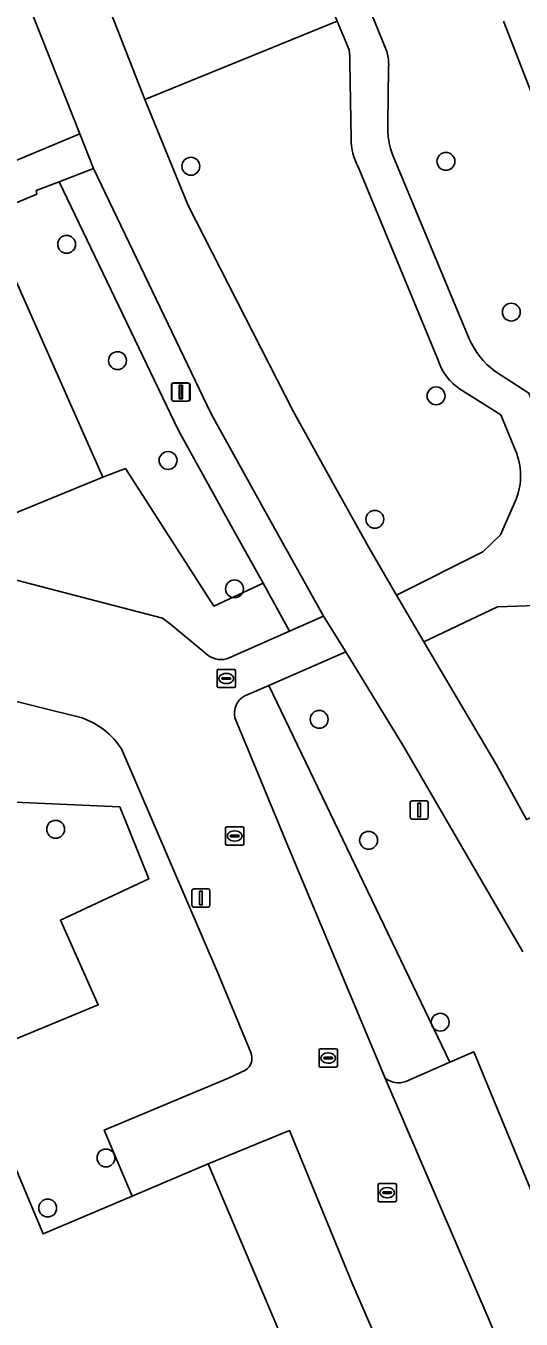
# Model space of a CAD drawing. Extents: x 157767 to 159172, y 387839 to 389425.
# Drawn here: x 159028.7 to 159055.8, y 388179 to 388249.8 of the extents above; entities that cross this region are included whole.
import ezdxf

# ---------------------------------------------------------------- set-up
doc = ezdxf.new("R2010")
doc.units = 0
for name, color, linetype in [('IMGEO_Berm_groen', 7, 'Continuous'), ('IMGEO_Boom', 7, 'Continuous'), ('IMGEO_Erf', 7, 'Continuous'), ('IMGEO_Fietspad_gesloten', 7, 'Continuous'), ('IMGEO_Groenvoorziening', 7, 'Continuous'), ('IMGEO_Kolk', 7, 'Continuous'), ('IMGEO_Lichtmast', 7, 'Continuous'), ('IMGEO_Meer_plas_ven_vijver', 7, 'Continuous'), ('IMGEO_Parkeervlak_open', 7, 'Continuous'), ('IMGEO_Rioolput', 7, 'Continuous'), ('IMGEO_Voetpad_gesloten', 7, 'Continuous'), ('IMGEO_Voetpad_open', 7, 'Continuous')]:
    doc.layers.add(name, color=color, linetype=linetype)

msp = doc.modelspace()

# ---------------------------------------------------------------- linework, layer by layer
at = {"layer": 'IMGEO_Berm_groen'}
for points in [[(159034.503, 388251.802), (159033.075, 388251.183), (159033.542, 388250), (159035.233, 388245.714), (159045.752, 388250), (159042.716, 388257.312), (159041.575, 388257.452), (159040.485, 388260.214), (159041.123, 388261.149), (159025.219, 388299.457)], [(159046.399, 388248.442), (159045.752, 388250), (159035.233, 388245.714), (159037.601, 388239.919), (159043.347, 388228.659), (159045.334, 388225.07), (159047.481, 388221.193), (159048.993, 388218.594), (159053.711, 388220.96), (159054.678, 388221.893), (159055.544, 388223.844)], [(159046.509, 388243.568), (159046.444, 388247.722)], [(159051.312, 388231.352), (159046.894, 388242.032)], [(159055.505, 388226.506), (159054.696, 388228.455), (159052.447, 388229.884)], [(159042.007, 388213.651), (159040.688, 388213.07)], [(159049.499, 388191.972), (159051.915, 388193.021), (159042.007, 388213.651)], [(159040.149, 388211.87), (159040.655, 388210.653), (159043.148, 388204.655), (159048.37, 388192.157)]]:
    msp.add_lwpolyline(points, dxfattribs=at)
for centre, radius, start, end in [((159042.249, 388247.821), 4.196, 358.64496, 8.50771), ((159049.563, 388243.517), 3.054, 179.04718, 209.09551), ((159054.006, 388232.262), 2.844, 198.66916, 236.75042), ((159052.185, 388225.126), 3.595, 339.10631, 22.57241), ((159041.213, 388212.113), 1.091, 118.73995, 192.88399), ((159049.088, 388193.003), 1.11, 229.66082, 291.7274)]:
    msp.add_arc(centre, radius, start, end, dxfattribs=at)
at = {"layer": 'IMGEO_Boom'}
for centre in [(159037.744, 388242.067), (159051.696, 388242.334), (159030.946, 388237.792), (159055.273, 388234.084), (159033.732, 388231.426), (159051.158, 388229.497), (159036.497, 388225.962), (159047.806, 388222.74), (159040.131, 388218.932), (159044.765, 388211.788), (159030.346, 388205.772), (159047.466, 388205.17), (159051.383, 388195.21), (159033.1, 388187.782), (159029.912, 388185.038)]:
    msp.add_circle(centre, 0.489, dxfattribs=at)
at = {"layer": 'IMGEO_Erf'}
msp.add_lwpolyline([(159046.036, 388170.11), (159038.69, 388187.454), (159034.534, 388185.698), (159029.655, 388183.636), (159025.615, 388193.242), (159017.996, 388211.358), (159000, 388203.826), (158948.011, 388182.082)], dxfattribs=at)
at = {"layer": 'IMGEO_Fietspad_gesloten'}
for points in [[(159029.221, 388250), (159031.674, 388243.846), (159032.41, 388241.936), (159038.846, 388228.512), (159041.795, 388223.197), (159045, 388217.434), (159046.213, 388215.492), (159049.396, 388210.284), (159055.902, 388199.064)], [(159056.097, 388206.3), (159054.472, 388209.304), (159050.483, 388216.034), (159048.993, 388218.594), (159047.481, 388221.193), (159045.334, 388225.07), (159043.347, 388228.659), (159037.601, 388239.919), (159035.233, 388245.714), (159033.542, 388250)]]:
    msp.add_lwpolyline(points, dxfattribs=at)
at = {"layer": 'IMGEO_Groenvoorziening'}
for points in [[(159023.93, 388263.272), (159020.14, 388261.678), (159020.278, 388261.349), (159025.029, 388250), (159028.215, 388242.391), (159031.674, 388243.846), (159029.221, 388250)], [(159032.41, 388241.936), (159030.536, 388241.218), (159037.068, 388227.594), (159040.046, 388222.227), (159041.705, 388219.238), (159043.145, 388216.621), (159045, 388217.434), (159041.795, 388223.197), (159038.846, 388228.512)], [(159034.167, 388225.524), (159038.997, 388217.986), (159041.705, 388219.238), (159040.046, 388222.227), (159037.068, 388227.594), (159030.536, 388241.218), (159029.274, 388240.735), (159029.311, 388240.534), (159026.564, 388239.386), (159032.921, 388225.05)], [(159032.921, 388225.05), (159026.564, 388239.386), (159019.473, 388236.423), (159025.489, 388222.007)], [(159057.683, 388218.067), (159054.514, 388217.947), (159050.483, 388216.034), (159054.472, 388209.304), (159056.097, 388206.3), (159056.795, 388206.603), (159062.369, 388208.959), (159061.554, 388210.886)], [(159024.429, 388213.692), (159023.421, 388213.628), (159017.996, 388211.358), (159025.615, 388193.242), (159032.677, 388196.161), (159030.604, 388200.79), (159035.44, 388203.069), (159033.851, 388207.007), (159027.703, 388207.283)]]:
    msp.add_lwpolyline(points, close=True, dxfattribs=at)
for points in [[(159047.786, 388250), (159048.472, 388248.348), (159048.507, 388248.184)], [(159128.531, 388239.456), (159115.02, 388235.977), (159092.404, 388230.458), (159072.081, 388227.355), (159067.77, 388229.079), (159067.296, 388229.735), (159066.761, 388229.883), (159066.019, 388230.161), (159065.306, 388230.505), (159064.625, 388230.91), (159063.984, 388231.375), (159063.387, 388231.895), (159062.839, 388232.467), (159062.458, 388232.909), (159061.525, 388234.137), (159060.705, 388235.445), (159060.005, 388236.82), (159059.431, 388238.252), (159054.839, 388250.007)], [(159048.555, 388247.457), (159048.522, 388244.364)], [(159048.819, 388242.612), (159052.969, 388232.616)], [(159054.366, 388230.847), (159056.233, 388229.652), (159058.506, 388224.178), (159059.752, 388221.176)], [(159034.167, 388225.524), (159032.921, 388225.05), (159025.489, 388222.007), (159026.363, 388219.883), (159036.189, 388217.325), (159036.625, 388217), (159038.67, 388215.306)], [(159039.841, 388215.151), (159043.145, 388216.621), (159041.705, 388219.238), (159038.997, 388217.986), (159034.167, 388225.524)], [(159055.902, 388199.064), (159049.396, 388210.284), (159046.213, 388215.492), (159042.007, 388213.651), (159051.915, 388193.021), (159053.228, 388193.587), (159059.987, 388177.189), (159056.626, 388175.536)], [(159031.804, 388211.865), (159024.429, 388213.692), (159027.703, 388207.283), (159033.851, 388207.007), (159035.44, 388203.069), (159030.604, 388200.79), (159032.677, 388196.161), (159025.615, 388193.242), (159029.655, 388183.636), (159034.534, 388185.698), (159033.006, 388189.307), (159039.841, 388192.162), (159040.736, 388192.58)], [(159041.028, 388193.556), (159039.264, 388197.83), (159033.945, 388210.17)]]:
    msp.add_lwpolyline(points, dxfattribs=at)
for centre, radius, start, end in [((159046.265, 388247.671), 2.3, 354.6632, 12.89171), ((159052.526, 388244.142), 4.01, 176.82149, 202.4212), ((159057.242, 388234.555), 4.693, 204.40172, 232.1954), ((159039.39, 388216.247), 1.185, 232.55774, 292.36196), ((159030.4, 388207.892), 4.214, 32.72709, 70.53656), ((159040.273, 388193.25), 0.814, 304.63296, 22.05475)]:
    msp.add_arc(centre, radius, start, end, dxfattribs=at)
at = {"layer": 'IMGEO_Kolk'}
for p, q in [((159039.639, 388204.981), (159039.639, 388205.833)), ((159039.714, 388205.907), (159040.566, 388205.907)), ((159039.898, 388205.401), (159039.898, 388205.413)), ((159039.941, 388205.45), (159040.339, 388205.45)), ((159040.127, 388205.687), (159040.152, 388205.687)), ((159040.382, 388205.413), (159040.382, 388205.401)), ((159040.64, 388205.833), (159040.64, 388204.981)), ((159040.566, 388204.907), (159039.714, 388204.907)), ((159040.336, 388205.364), (159039.938, 388205.364)), ((159040.15, 388205.127), (159040.125, 388205.127)), ((159044.756, 388192.823), (159044.756, 388193.675)), ((159044.831, 388193.749), (159045.683, 388193.749)), ((159045.244, 388193.529), (159045.269, 388193.529)), ((159045.757, 388193.675), (159045.757, 388192.823)), ((159045.683, 388192.749), (159044.831, 388192.749)), ((159045.015, 388193.243), (159045.015, 388193.255)), ((159045.453, 388193.206), (159045.055, 388193.206)), ((159045.058, 388193.292), (159045.456, 388193.292)), ((159045.267, 388192.969), (159045.242, 388192.969)), ((159045.499, 388193.255), (159045.499, 388193.243)), ((159047.983, 388185.456), (159047.983, 388186.308)), ((159048.058, 388186.382), (159048.91, 388186.382)), ((159048.984, 388186.308), (159048.984, 388185.456)), ((159048.242, 388185.876), (159048.242, 388185.888)), ((159048.68, 388185.839), (159048.282, 388185.839)), ((159048.285, 388185.925), (159048.683, 388185.925)), ((159048.494, 388185.602), (159048.469, 388185.602)), ((159048.471, 388186.162), (159048.496, 388186.162)), ((159048.726, 388185.888), (159048.726, 388185.876)), ((159048.91, 388185.382), (159048.058, 388185.382))]:
    msp.add_line(p, q, dxfattribs=at)
for points in [[(159039.639, 388204.981), (159039.639, 388205.833)], [(159039.714, 388205.907), (159040.566, 388205.907)], [(159040.64, 388205.833), (159040.64, 388204.981)], [(159040.566, 388204.907), (159039.714, 388204.907)], [(159044.756, 388192.823), (159044.756, 388193.675)], [(159044.831, 388193.749), (159045.683, 388193.749)], [(159045.757, 388193.675), (159045.757, 388192.823)], [(159045.683, 388192.749), (159044.831, 388192.749)], [(159047.983, 388185.456), (159047.983, 388186.308)], [(159048.058, 388186.382), (159048.91, 388186.382)], [(159048.984, 388186.308), (159048.984, 388185.456)], [(159048.91, 388185.382), (159048.058, 388185.382)]]:
    msp.add_lwpolyline(points, dxfattribs=at)
for centre, radius, start, end in [((159039.716, 388205.831), 0.0765, 91.55205, 178.44795), ((159039.716, 388205.831), 0.0765, 91.55205, 178.44795), ((159039.938, 388205.41), 0.0403, 85.87752, 175.75265), ((159039.935, 388205.4), 0.0366, 178.93798, 274.71019), ((159040.339, 388205.407), 0.043, 264.86636, 352.45326), ((159040.343, 388205.412), 0.0386, 1.73085, 96.63898), ((159040.564, 388205.831), 0.0765, 1.55205, 88.44795), ((159040.564, 388205.831), 0.0765, 1.55205, 88.44795), ((159039.716, 388204.983), 0.0765, 181.55205, 268.44795), ((159039.716, 388204.983), 0.0765, 181.55205, 268.44795), ((159040.564, 388204.983), 0.0765, 271.55205, 358.44795), ((159040.564, 388204.983), 0.0765, 271.55205, 358.44795), ((159044.833, 388193.673), 0.0765, 91.55205, 178.44795), ((159044.833, 388193.673), 0.0765, 91.55205, 178.44795), ((159045.681, 388193.673), 0.0765, 1.55205, 88.44795), ((159045.681, 388193.673), 0.0765, 1.55205, 88.44795), ((159044.833, 388192.825), 0.0765, 181.55205, 268.44795), ((159044.833, 388192.825), 0.0765, 181.55205, 268.44795), ((159045.055, 388193.252), 0.0403, 85.87752, 175.75265), ((159045.052, 388193.242), 0.0366, 178.93798, 274.71019), ((159045.456, 388193.249), 0.043, 264.86636, 352.45326), ((159045.46, 388193.254), 0.0386, 1.73085, 96.63898), ((159045.681, 388192.825), 0.0765, 271.55205, 358.44795), ((159045.681, 388192.825), 0.0765, 271.55205, 358.44795), ((159048.06, 388186.306), 0.0765, 91.55205, 178.44795), ((159048.06, 388186.306), 0.0765, 91.55205, 178.44795), ((159048.908, 388186.306), 0.0765, 1.55205, 88.44795), ((159048.908, 388186.306), 0.0765, 1.55205, 88.44795), ((159048.282, 388185.885), 0.0403, 85.87752, 175.75265), ((159048.279, 388185.875), 0.0366, 178.93798, 274.71019), ((159048.683, 388185.882), 0.043, 264.86636, 352.45326), ((159048.687, 388185.887), 0.0386, 1.73085, 96.63898), ((159048.06, 388185.458), 0.0765, 181.55205, 268.44795), ((159048.06, 388185.458), 0.0765, 181.55205, 268.44795), ((159048.908, 388185.458), 0.0765, 271.55205, 358.44795), ((159048.908, 388185.458), 0.0765, 271.55205, 358.44795)]:
    msp.add_arc(centre, radius, start, end, dxfattribs=at)
for centre, major_axis, ratio, start_param, end_param in [((159040.126, 388205.407), (-0.387, 0.002), 0.722429, 4.712389, 7.853982), ((159040.151, 388205.407), (-0.39, 0.002), 0.717154, 1.570796, 4.712389), ((159045.243, 388193.249), (-0.387, 0.002), 0.722429, 4.712389, 7.853982), ((159045.268, 388193.249), (-0.39, 0.002), 0.717154, 1.570796, 4.712389), ((159048.47, 388185.882), (-0.387, 0.002), 0.722429, 4.712389, 7.853982), ((159048.495, 388185.882), (-0.39, 0.002), 0.717154, 1.570796, 4.712389)]:
    msp.add_ellipse(centre, major_axis=major_axis, ratio=ratio, start_param=start_param, end_param=end_param, dxfattribs=at)
at = {"layer": 'IMGEO_Lichtmast'}
for p, q in [((159036.785, 388230.216), (159037.575, 388230.216)), ((159037.575, 388230.216), (159036.785, 388230.216)), ((159036.811, 388230.202), (159037.601, 388230.202)), ((159037.601, 388230.202), (159036.811, 388230.202)), ((159036.685, 388229.316), (159036.685, 388230.116)), ((159036.685, 388230.116), (159036.685, 388229.316)), ((159036.711, 388229.302), (159036.711, 388230.102)), ((159036.711, 388230.102), (159036.711, 388229.302)), ((159037.675, 388230.116), (159037.675, 388229.316)), ((159037.675, 388229.316), (159037.675, 388230.116)), ((159037.701, 388230.102), (159037.701, 388229.302)), ((159037.701, 388229.302), (159037.701, 388230.102)), ((159037.575, 388229.216), (159036.785, 388229.216)), ((159036.785, 388229.216), (159037.575, 388229.216)), ((159037.601, 388229.202), (159036.811, 388229.202)), ((159036.811, 388229.202), (159037.601, 388229.202)), ((159049.739, 388206.431), (159049.739, 388207.231)), ((159049.739, 388207.231), (159049.739, 388206.431)), ((159049.839, 388207.331), (159050.629, 388207.331)), ((159050.629, 388207.331), (159049.839, 388207.331)), ((159050.729, 388207.231), (159050.729, 388206.431)), ((159050.729, 388206.431), (159050.729, 388207.231)), ((159050.629, 388206.331), (159049.839, 388206.331)), ((159049.839, 388206.331), (159050.629, 388206.331)), ((159037.798, 388201.61), (159037.798, 388202.41)), ((159037.798, 388202.41), (159037.798, 388201.61)), ((159037.898, 388202.51), (159038.688, 388202.51)), ((159038.688, 388202.51), (159037.898, 388202.51)), ((159038.788, 388202.41), (159038.788, 388201.61)), ((159038.788, 388201.61), (159038.788, 388202.41)), ((159038.688, 388201.51), (159037.898, 388201.51)), ((159037.898, 388201.51), (159038.688, 388201.51))]:
    msp.add_line(p, q, dxfattribs=at)
for points in [[(159037.105, 388230.091), (159037.255, 388230.091), (159037.255, 388229.341), (159037.105, 388229.341), (159037.105, 388230.091)], [(159037.131, 388230.077), (159037.281, 388230.077), (159037.281, 388229.327), (159037.131, 388229.327), (159037.131, 388230.077)], [(159050.159, 388207.206), (159050.309, 388207.206), (159050.309, 388206.456), (159050.159, 388206.456), (159050.159, 388207.206)], [(159038.218, 388202.385), (159038.368, 388202.385), (159038.368, 388201.635), (159038.218, 388201.635), (159038.218, 388202.385)]]:
    msp.add_lwpolyline(points, dxfattribs=at)
for centre, start, end in [((159036.785, 388230.116), 90, 180), ((159036.785, 388230.116), 90, 180), ((159036.811, 388230.102), 90, 180), ((159036.811, 388230.102), 90, 180), ((159037.575, 388230.116), 0, 90), ((159037.575, 388230.116), 360, 90), ((159037.601, 388230.102), 0, 90), ((159037.601, 388230.102), 360, 90), ((159036.785, 388229.316), 180, 270), ((159036.785, 388229.316), 180, 270), ((159036.811, 388229.302), 180, 270), ((159036.811, 388229.302), 180, 270), ((159037.575, 388229.316), 270, 0), ((159037.575, 388229.316), 270, 0), ((159037.601, 388229.302), 270, 0), ((159037.601, 388229.302), 270, 0), ((159049.839, 388207.231), 90, 180), ((159049.839, 388207.231), 90, 180), ((159050.629, 388207.231), 0, 90), ((159050.629, 388207.231), 360, 90), ((159049.839, 388206.431), 180, 270), ((159049.839, 388206.431), 180, 270), ((159050.629, 388206.431), 270, 0), ((159050.629, 388206.431), 270, 0), ((159037.898, 388202.41), 90, 180), ((159037.898, 388202.41), 90, 180), ((159038.688, 388202.41), 0, 90), ((159038.688, 388202.41), 360, 90), ((159037.898, 388201.61), 180, 270), ((159037.898, 388201.61), 180, 270), ((159038.688, 388201.61), 270, 0), ((159038.688, 388201.61), 270, 0)]:
    msp.add_arc(centre, 0.1, start, end, dxfattribs=at)
at = {"layer": 'IMGEO_Meer_plas_ven_vijver'}
msp.add_lwpolyline([(159054.839, 388250.007), (159059.431, 388238.252), (159060.005, 388236.82), (159060.705, 388235.445), (159061.525, 388234.137), (159062.458, 388232.909), (159062.839, 388232.467), (159063.387, 388231.895), (159063.984, 388231.375), (159064.625, 388230.91), (159065.306, 388230.505), (159066.019, 388230.161), (159066.761, 388229.883), (159067.296, 388229.735), (159067.524, 388229.672), (159068.303, 388229.53), (159068.398, 388229.518), (159069.608, 388229.474), (159070.818, 388229.539), (159072.017, 388229.711), (159072.286, 388229.765), (159127.281, 388242.872)], dxfattribs=at)
at = {"layer": 'IMGEO_Parkeervlak_open'}
for points in [[(159053.228, 388193.587), (159051.915, 388193.021), (159049.499, 388191.972)], [(159056.626, 388175.536), (159059.987, 388177.189), (159053.228, 388193.587)], [(159048.37, 388192.157), (159056.066, 388174.226)]]:
    msp.add_lwpolyline(points, dxfattribs=at)
msp.add_lwpolyline([(159043.141, 388189.281), (159038.69, 388187.454), (159046.036, 388170.11), (159050.475, 388171.882), (159049.05, 388175.214), (159046.552, 388180.972)], close=True, dxfattribs=at)
msp.add_arc((159049.088, 388193.003), 1.11, 229.66082, 291.7274, dxfattribs=at)
at = {"layer": 'IMGEO_Rioolput'}
for p, q in [((159039.179, 388213.602), (159039.179, 388214.454)), ((159039.254, 388214.528), (159040.106, 388214.528)), ((159039.438, 388214.022), (159039.438, 388214.034)), ((159039.876, 388213.985), (159039.478, 388213.985)), ((159039.481, 388214.071), (159039.879, 388214.071)), ((159039.667, 388214.308), (159039.692, 388214.308)), ((159039.922, 388214.034), (159039.922, 388214.022)), ((159040.18, 388214.454), (159040.18, 388213.602)), ((159040.106, 388213.528), (159039.254, 388213.528)), ((159039.69, 388213.748), (159039.665, 388213.748))]:
    msp.add_line(p, q, dxfattribs=at)
for points in [[(159039.179, 388213.602), (159039.179, 388214.454)], [(159039.254, 388214.528), (159040.106, 388214.528)], [(159040.18, 388214.454), (159040.18, 388213.602)], [(159040.106, 388213.528), (159039.254, 388213.528)]]:
    msp.add_lwpolyline(points, dxfattribs=at)
for centre, radius, start, end in [((159039.256, 388214.452), 0.0765, 91.55205, 178.44795), ((159039.256, 388214.452), 0.0765, 91.55205, 178.44795), ((159039.478, 388214.031), 0.0403, 85.87752, 175.75265), ((159039.475, 388214.021), 0.0366, 178.93798, 274.71019), ((159039.879, 388214.028), 0.043, 264.86636, 352.45326), ((159039.883, 388214.033), 0.0386, 1.73085, 96.63898), ((159040.104, 388214.452), 0.0765, 1.55205, 88.44795), ((159040.104, 388214.452), 0.0765, 1.55205, 88.44795), ((159039.256, 388213.604), 0.0765, 181.55205, 268.44795), ((159039.256, 388213.604), 0.0765, 181.55205, 268.44795), ((159040.104, 388213.604), 0.0765, 271.55205, 358.44795), ((159040.104, 388213.604), 0.0765, 271.55205, 358.44795)]:
    msp.add_arc(centre, radius, start, end, dxfattribs=at)
for centre, major_axis, ratio, start_param, end_param in [((159039.666, 388214.028), (-0.387, 0.002), 0.722429, 4.712389, 7.853982), ((159039.691, 388214.028), (-0.39, 0.002), 0.717154, 1.570796, 4.712389)]:
    msp.add_ellipse(centre, major_axis=major_axis, ratio=ratio, start_param=start_param, end_param=end_param, dxfattribs=at)
at = {"layer": 'IMGEO_Voetpad_gesloten'}
for points in [[(159048.507, 388248.184), (159048.472, 388248.348), (159047.786, 388250), (159031.93, 388288.193), (159026.84, 388300.453)], [(159025.219, 388299.457), (159041.123, 388261.149), (159042.716, 388257.312), (159045.752, 388250), (159046.399, 388248.442)], [(159046.444, 388247.722), (159046.509, 388243.568)], [(159048.522, 388244.364), (159048.555, 388247.457)], [(159052.969, 388232.616), (159048.819, 388242.612)], [(159046.894, 388242.032), (159051.312, 388231.352)], [(159055.544, 388223.844), (159054.678, 388221.893), (159053.711, 388220.96), (159048.993, 388218.594), (159050.483, 388216.034), (159054.514, 388217.947), (159057.683, 388218.067), (159059.118, 388218.122), (159060.616, 388217.695), (159062.634, 388217.311), (159064.679, 388217.109), (159066.733, 388217.09), (159068.827, 388217.133), (159070.742, 388217.339), (159079.437, 388218.836), (159097.399, 388222.192), (159099.498, 388222.583), (159106.353, 388223.85), (159115.283, 388225.591), (159127.671, 388228.704), (159129.869, 388229.282), (159130.798, 388229.483), (159131.945, 388230.13), (159131.206, 388232.148)], [(159059.752, 388221.176), (159058.506, 388224.178), (159056.233, 388229.652), (159054.366, 388230.847)], [(159052.447, 388229.884), (159054.696, 388228.455), (159055.505, 388226.506)]]:
    msp.add_lwpolyline(points, dxfattribs=at)
for centre, radius, start, end in [((159042.249, 388247.821), 4.196, 358.64496, 8.50771), ((159046.265, 388247.671), 2.3, 354.6632, 12.89171), ((159052.526, 388244.142), 4.01, 176.82149, 202.4212), ((159049.563, 388243.517), 3.054, 179.04718, 209.09551), ((159057.242, 388234.555), 4.693, 204.40172, 232.1954), ((159054.006, 388232.262), 2.844, 198.66916, 236.75042), ((159052.185, 388225.126), 3.595, 339.10631, 22.57241)]:
    msp.add_arc(centre, radius, start, end, dxfattribs=at)
at = {"layer": 'IMGEO_Voetpad_open'}
for points in [[(159001.421, 388228.881), (159004.55, 388230.188), (159004.648, 388230.229), (159005.33, 388230.514), (159018.078, 388235.841), (159019.473, 388236.423), (159026.564, 388239.386), (159029.311, 388240.534), (159029.274, 388240.735), (159030.536, 388241.218), (159032.41, 388241.936), (159031.674, 388243.846), (159028.215, 388242.391), (159000, 388230.526), (158997.771, 388229.583), (159000, 388224.23), (159004.007, 388214.605), (159000, 388212.895), (158970.643, 388200.552)], [(159038.67, 388215.306), (159036.625, 388217), (159036.189, 388217.325), (159026.363, 388219.883), (159024.512, 388220.365), (159023.393, 388220.656), (159008.602, 388214.585), (159007.836, 388214.204)], [(159040.688, 388213.07), (159042.007, 388213.651), (159046.213, 388215.492), (159045, 388217.434), (159043.145, 388216.621), (159039.841, 388215.151)], [(158948.011, 388182.082), (159000, 388203.826), (159017.996, 388211.358), (159023.421, 388213.628), (159024.429, 388213.692), (159031.804, 388211.865)], [(159043.148, 388204.655), (159040.655, 388210.653), (159040.149, 388211.87)], [(159033.945, 388210.17), (159039.264, 388197.83), (159041.028, 388193.556)], [(159056.925, 388172.292), (159056.066, 388174.226), (159048.37, 388192.157), (159043.148, 388204.655)], [(159040.736, 388192.58), (159039.841, 388192.162), (159033.006, 388189.307), (159034.534, 388185.698), (159038.69, 388187.454), (159043.141, 388189.281), (159046.552, 388180.972), (159049.05, 388175.214), (159050.475, 388171.882), (159051.479, 388170.044), (159051.975, 388170.357)]]:
    msp.add_lwpolyline(points, dxfattribs=at)
for centre, radius, start, end in [((159039.39, 388216.247), 1.185, 232.55774, 292.36196), ((159041.213, 388212.113), 1.091, 118.73995, 192.88399), ((159030.4, 388207.892), 4.214, 32.72709, 70.53656), ((159040.273, 388193.25), 0.814, 304.63296, 22.05475)]:
    msp.add_arc(centre, radius, start, end, dxfattribs=at)

doc.saveas('drawing.dxf')
